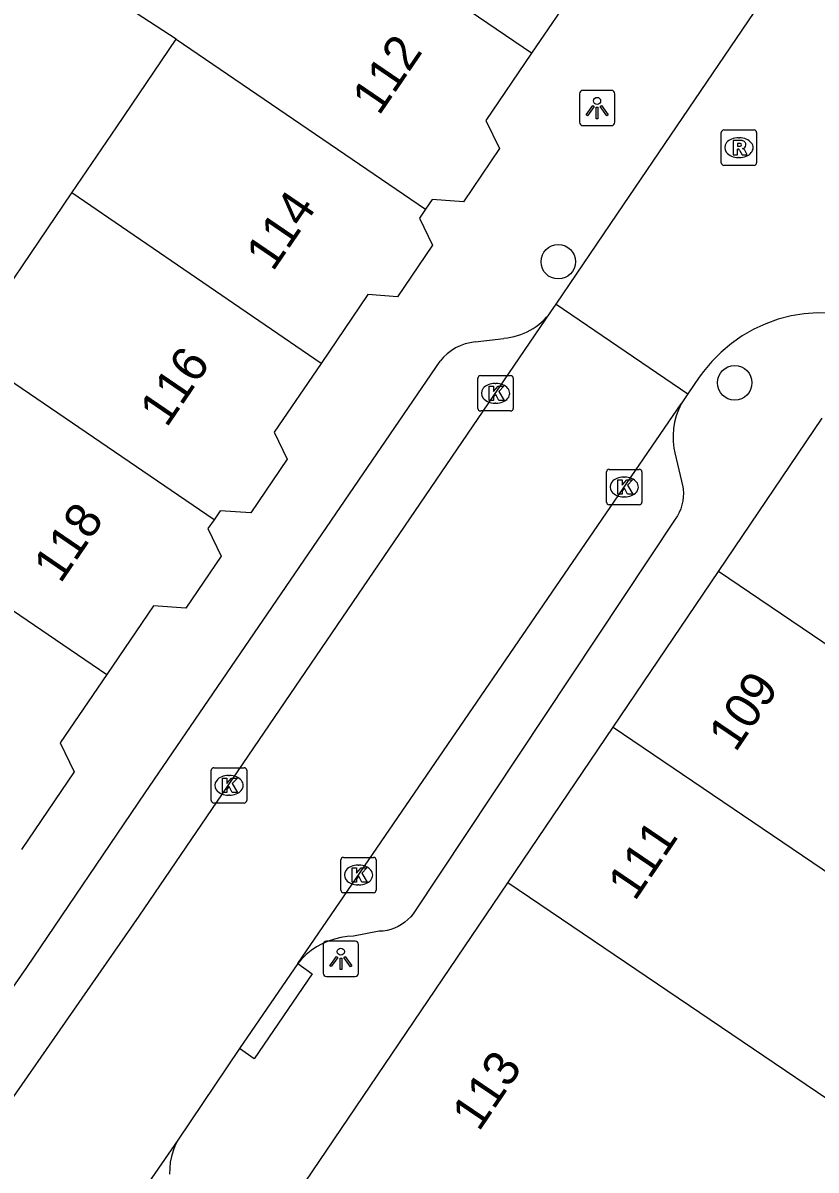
# Model space of a CAD drawing. Extents: x 159280 to 160375, y 384531 to 385872.
# Drawn here: x 159813.38 to 159835.82, y 384810.68 to 384843.12 of the extents above; entities that cross this region are included whole.
import ezdxf

# ---------------------------------------------------------------- set-up
doc = ezdxf.new("R2010")
doc.units = 0
for name, color, linetype in [('IMGEO_Boom', 7, 'Continuous'), ('IMGEO_Kolk', 7, 'Continuous'), ('IMGEO_Lichtpunt', 7, 'Continuous'), ('IMGEO_Pand', 7, 'Continuous'), ('IMGEO_Pand_nummerreeks', 7, 'Continuous'), ('IMGEO_Rijbaan_lokaal_open', 7, 'Continuous'), ('IMGEO_Rioolput', 7, 'Continuous'), ('IMGEO_Voetpad_open', 7, 'Continuous')]:
    doc.layers.add(name, color=color, linetype=linetype)

msp = doc.modelspace()

# ---------------------------------------------------------------- linework, layer by layer
at = {"layer": 'IMGEO_Boom'}
for centre in [(159828.527, 384836.368), (159833.515, 384832.943)]:
    msp.add_circle(centre, 0.489, dxfattribs=at)
at = {"layer": 'IMGEO_Kolk'}
for p, q in [((159826.251, 384832.22), (159826.251, 384833.072)), ((159826.326, 384833.146), (159827.178, 384833.146)), ((159827.252, 384833.072), (159827.252, 384832.22)), ((159826.739, 384832.926), (159826.764, 384832.926)), ((159827.178, 384832.146), (159826.326, 384832.146)), ((159826.762, 384832.366), (159826.737, 384832.366)), ((159829.965, 384830.496), (159830.817, 384830.496)), ((159829.89, 384829.57), (159829.89, 384830.422)), ((159830.378, 384830.276), (159830.403, 384830.276)), ((159830.891, 384830.422), (159830.891, 384829.57)), ((159830.817, 384829.496), (159829.965, 384829.496)), ((159830.401, 384829.716), (159830.376, 384829.716)), ((159818.787, 384822.06), (159819.639, 384822.06)), ((159818.712, 384821.134), (159818.712, 384821.986)), ((159819.2, 384821.84), (159819.225, 384821.84)), ((159819.713, 384821.986), (159819.713, 384821.134)), ((159819.639, 384821.06), (159818.787, 384821.06)), ((159819.223, 384821.28), (159819.198, 384821.28)), ((159822.375, 384818.598), (159822.375, 384819.45)), ((159822.45, 384819.524), (159823.302, 384819.524)), ((159823.376, 384819.45), (159823.376, 384818.598)), ((159822.863, 384819.304), (159822.888, 384819.304)), ((159823.302, 384818.524), (159822.45, 384818.524)), ((159822.886, 384818.744), (159822.861, 384818.744))]:
    msp.add_line(p, q, dxfattribs=at)
for points in [[(159826.251, 384832.22), (159826.251, 384833.072)], [(159826.326, 384833.146), (159827.178, 384833.146)], [(159827.252, 384833.072), (159827.252, 384832.22)], [(159826.572, 384832.846), (159826.695, 384832.846), (159826.695, 384832.695), (159826.825, 384832.846), (159826.989, 384832.846), (159826.843, 384832.695), (159826.996, 384832.446), (159826.844, 384832.446), (159826.759, 384832.61), (159826.695, 384832.543), (159826.695, 384832.446), (159826.572, 384832.446), (159826.572, 384832.846)], [(159827.178, 384832.146), (159826.326, 384832.146)], [(159829.965, 384830.496), (159830.817, 384830.496)], [(159829.89, 384829.57), (159829.89, 384830.422)], [(159830.211, 384830.196), (159830.334, 384830.196), (159830.334, 384830.045), (159830.464, 384830.196), (159830.628, 384830.196), (159830.482, 384830.045), (159830.635, 384829.796), (159830.483, 384829.796), (159830.398, 384829.96), (159830.334, 384829.893), (159830.334, 384829.796), (159830.211, 384829.796), (159830.211, 384830.196)], [(159830.891, 384830.422), (159830.891, 384829.57)], [(159830.817, 384829.496), (159829.965, 384829.496)], [(159818.787, 384822.06), (159819.639, 384822.06)], [(159818.712, 384821.134), (159818.712, 384821.986)], [(159819.033, 384821.76), (159819.156, 384821.76), (159819.156, 384821.609), (159819.286, 384821.76), (159819.45, 384821.76), (159819.304, 384821.609), (159819.457, 384821.36), (159819.305, 384821.36), (159819.22, 384821.524), (159819.156, 384821.457), (159819.156, 384821.36), (159819.033, 384821.36), (159819.033, 384821.76)], [(159819.713, 384821.986), (159819.713, 384821.134)], [(159819.639, 384821.06), (159818.787, 384821.06)], [(159822.375, 384818.598), (159822.375, 384819.45)], [(159822.45, 384819.524), (159823.302, 384819.524)], [(159823.376, 384819.45), (159823.376, 384818.598)], [(159822.696, 384819.224), (159822.819, 384819.224), (159822.819, 384819.073), (159822.949, 384819.224), (159823.113, 384819.224), (159822.967, 384819.073), (159823.12, 384818.824), (159822.968, 384818.824), (159822.883, 384818.988), (159822.819, 384818.921), (159822.819, 384818.824), (159822.696, 384818.824), (159822.696, 384819.224)], [(159823.302, 384818.524), (159822.45, 384818.524)]]:
    msp.add_lwpolyline(points, dxfattribs=at)
for centre, start, end in [((159826.328, 384833.07), 91.552, 178.448), ((159826.328, 384833.07), 91.552, 178.448), ((159827.176, 384833.07), 1.552, 88.448), ((159827.176, 384833.07), 1.552, 88.448), ((159826.328, 384832.222), 181.552, 268.448), ((159826.328, 384832.222), 181.552, 268.448), ((159827.176, 384832.222), 271.552, 358.448), ((159827.176, 384832.222), 271.552, 358.448), ((159829.967, 384830.42), 91.552, 178.448), ((159829.967, 384830.42), 91.552, 178.448), ((159830.815, 384830.42), 1.552, 88.448), ((159830.815, 384830.42), 1.552, 88.448), ((159829.967, 384829.572), 181.552, 268.448), ((159829.967, 384829.572), 181.552, 268.448), ((159830.815, 384829.572), 271.552, 358.448), ((159830.815, 384829.572), 271.552, 358.448), ((159818.789, 384821.984), 91.552, 178.448), ((159818.789, 384821.984), 91.552, 178.448), ((159819.637, 384821.984), 1.552, 88.448), ((159819.637, 384821.984), 1.552, 88.448), ((159818.789, 384821.136), 181.552, 268.448), ((159818.789, 384821.136), 181.552, 268.448), ((159819.637, 384821.136), 271.552, 358.448), ((159819.637, 384821.136), 271.552, 358.448), ((159822.452, 384819.448), 91.552, 178.448), ((159822.452, 384819.448), 91.552, 178.448), ((159823.3, 384819.448), 1.552, 88.448), ((159823.3, 384819.448), 1.552, 88.448), ((159822.452, 384818.6), 181.552, 268.448), ((159822.452, 384818.6), 181.552, 268.448), ((159823.3, 384818.6), 271.552, 358.448), ((159823.3, 384818.6), 271.552, 358.448)]:
    msp.add_arc(centre, 0.0765, start, end, dxfattribs=at)
for centre, major_axis, ratio, start_param, end_param in [((159826.738, 384832.646), (-0.387, 0.002), 0.722429, 4.712389, 7.853982), ((159826.763, 384832.646), (-0.39, 0.002), 0.717154, 1.570796, 4.712389), ((159830.377, 384829.996), (-0.387, 0.002), 0.722429, 4.712389, 7.853982), ((159830.402, 384829.996), (-0.39, 0.002), 0.717154, 1.570796, 4.712389), ((159819.199, 384821.56), (-0.387, 0.002), 0.722429, 4.712389, 7.853982), ((159819.224, 384821.56), (-0.39, 0.002), 0.717154, 1.570796, 4.712389), ((159822.862, 384819.024), (-0.387, 0.002), 0.722429, 4.712389, 7.853982), ((159822.887, 384819.024), (-0.39, 0.002), 0.717154, 1.570796, 4.712389)]:
    msp.add_ellipse(centre, major_axis=major_axis, ratio=ratio, start_param=start_param, end_param=end_param, dxfattribs=at)
at = {"layer": 'IMGEO_Lichtpunt'}
for p, q in [((159830.028, 384841.212), (159829.22, 384841.212)), ((159830.028, 384841.212), (159829.22, 384841.212)), ((159829.126, 384841.117), (159829.126, 384840.31)), ((159829.126, 384841.117), (159829.126, 384840.31)), ((159830.122, 384840.31), (159830.122, 384841.117)), ((159830.122, 384840.31), (159830.122, 384841.117)), ((159829.22, 384840.216), (159830.028, 384840.216)), ((159829.22, 384840.216), (159830.028, 384840.216)), ((159822.779, 384817.155), (159821.971, 384817.155)), ((159822.779, 384817.155), (159821.971, 384817.155)), ((159821.877, 384817.06), (159821.877, 384816.253)), ((159821.877, 384817.06), (159821.877, 384816.253)), ((159822.873, 384816.253), (159822.873, 384817.06)), ((159822.873, 384816.253), (159822.873, 384817.06)), ((159821.971, 384816.159), (159822.779, 384816.159)), ((159821.971, 384816.159), (159822.779, 384816.159))]:
    msp.add_line(p, q, dxfattribs=at)
for points in [[(159829.5, 384840.781), (159829.539, 384840.753), (159829.351, 384840.491), (159829.313, 384840.518), (159829.5, 384840.781)], [(159829.602, 384840.733), (159829.649, 384840.733), (159829.649, 384840.411), (159829.602, 384840.411), (159829.602, 384840.733)], [(159829.712, 384840.753), (159829.75, 384840.78), (159829.937, 384840.518), (159829.898, 384840.49), (159829.712, 384840.753)], [(159822.251, 384816.724), (159822.29, 384816.696), (159822.102, 384816.434), (159822.064, 384816.461), (159822.251, 384816.724)], [(159822.353, 384816.676), (159822.4, 384816.676), (159822.4, 384816.354), (159822.353, 384816.354), (159822.353, 384816.676)], [(159822.463, 384816.696), (159822.501, 384816.723), (159822.688, 384816.461), (159822.649, 384816.433), (159822.463, 384816.696)]]:
    msp.add_lwpolyline(points, dxfattribs=at)
for centre in [(159829.625, 384840.915), (159822.376, 384816.858)]:
    msp.add_circle(centre, 0.0994, dxfattribs=at)
for centre, start, end in [((159829.22, 384841.117), 90, 180), ((159829.22, 384841.117), 90, 180), ((159830.028, 384841.117), 0, 90), ((159830.028, 384841.117), 0, 90), ((159829.22, 384840.31), 180, 270), ((159829.22, 384840.31), 180, 270), ((159830.028, 384840.31), 270, 0), ((159830.028, 384840.31), 270, 360), ((159821.971, 384817.06), 90, 180), ((159821.971, 384817.06), 90, 180), ((159822.779, 384817.06), 0, 90), ((159822.779, 384817.06), 0, 90), ((159821.971, 384816.253), 180, 270), ((159821.971, 384816.253), 180, 270), ((159822.779, 384816.253), 270, 0), ((159822.779, 384816.253), 270, 360)]:
    msp.add_arc(centre, 0.0946, start, end, dxfattribs=at)
at = {"layer": 'IMGEO_Pand'}
for points in [[(159817.721, 384842.656), (159815.488, 384844.12), (159818.514, 384848.563), (159819.214, 384848.087), (159819.8, 384847.688)], [(159827.769, 384842.262), (159819.8, 384847.688)], [(159830.759, 384846.638), (159830.604, 384846.41), (159830.968, 384845.656), (159829.909, 384844.098), (159829.061, 384844.161), (159827.769, 384842.262)], [(159814.767, 384838.312), (159816.039, 384840.183), (159817.721, 384842.656)], [(159817.721, 384842.656), (159824.772, 384837.854)], [(159827.769, 384842.262), (159826.479, 384840.364), (159826.864, 384839.565), (159825.842, 384838.062), (159824.958, 384838.127), (159824.772, 384837.854)], [(159811.746, 384833.869), (159814.767, 384838.312)], [(159821.817, 384833.49), (159814.767, 384838.312)], [(159824.772, 384837.854), (159824.6, 384837.6), (159824.97, 384836.834), (159823.977, 384835.375), (159823.141, 384835.437), (159821.817, 384833.49)], [(159818.79, 384829.072), (159811.746, 384833.869)], [(159821.817, 384833.49), (159820.493, 384831.544), (159820.862, 384830.78), (159819.83, 384829.262), (159818.963, 384829.326), (159818.79, 384829.072)], [(159833.056, 384827.608), (159835.991, 384831.945)], [(159808.752, 384829.467), (159815.757, 384824.697)], [(159818.79, 384829.072), (159818.618, 384828.819), (159818.993, 384828.043), (159817.989, 384826.568), (159817.075, 384826.635), (159815.757, 384824.697)], [(159830.076, 384823.205), (159833.056, 384827.608)], [(159843.81, 384819.977), (159843.972, 384820.217), (159842.819, 384820.998), (159833.056, 384827.608)], [(159815.757, 384824.697), (159814.44, 384822.76), (159814.835, 384821.942), (159813.343, 384819.75)], [(159827.097, 384818.804), (159830.076, 384823.205)], [(159830.076, 384823.205), (159837.688, 384818.053)], [(159821.369, 384810.341), (159827.097, 384818.804)], [(159837.962, 384811.45), (159827.097, 384818.804)]]:
    msp.add_lwpolyline(points, dxfattribs=at)
at = {"layer": 'IMGEO_Rijbaan_lokaal_open'}
for points in [[(159828.468, 384835.167), (159830.196, 384837.707), (159835.764, 384845.918)], [(159828.319, 384834.947), (159828.468, 384835.167)], [(159828.468, 384835.167), (159832.193, 384832.629)], [(159802.782, 384797.857), (159803.636, 384799.074), (159804.503, 384800.369), (159816.673, 384817.863), (159828.319, 384834.947)], [(159837.68, 384834.559), (159837.331, 384834.696), (159836.971, 384834.801), (159836.603, 384834.874), (159836.23, 384834.914), (159835.855, 384834.92), (159835.481, 384834.893), (159835.111, 384834.832), (159834.748, 384834.738), (159834.395, 384834.613), (159834.054, 384834.456), (159833.729, 384834.27), (159833.421, 384834.055), (159833.134, 384833.814), (159832.87, 384833.548), (159832.63, 384833.259), (159832.514, 384833.098), (159832.193, 384832.629)], [(159832.193, 384832.629), (159831.998, 384832.344)], [(159821.159, 384816.52), (159831.998, 384832.344)], [(159821.159, 384816.52), (159819.512, 384814.116)], [(159819.512, 384814.116), (159817.762, 384811.531)], [(159817.762, 384811.531), (159808.223, 384797.717)]]:
    msp.add_lwpolyline(points, dxfattribs=at)
at = {"layer": 'IMGEO_Rioolput'}
for p, q in [((159833.135, 384839.166), (159833.135, 384840.018)), ((159833.21, 384840.092), (159834.062, 384840.092)), ((159833.623, 384839.872), (159833.648, 384839.872)), ((159834.136, 384840.018), (159834.136, 384839.166)), ((159833.646, 384839.312), (159833.621, 384839.312)), ((159834.062, 384839.092), (159833.21, 384839.092))]:
    msp.add_line(p, q, dxfattribs=at)
for points in [[(159833.135, 384839.166), (159833.135, 384840.018)], [(159833.21, 384840.092), (159834.062, 384840.092)], [(159834.136, 384840.018), (159834.136, 384839.166)], [(159833.724, 384839.79), (159833.472, 384839.792), (159833.472, 384839.392)], [(159833.472, 384839.392), (159833.596, 384839.392), (159833.596, 384839.554), (159833.607, 384839.554)], [(159833.65, 384839.711), (159833.596, 384839.711), (159833.596, 384839.63)], [(159833.596, 384839.63), (159833.648, 384839.63)], [(159833.654, 384839.525), (159833.725, 384839.392), (159833.865, 384839.392), (159833.8, 384839.518)], [(159834.062, 384839.092), (159833.21, 384839.092)]]:
    msp.add_lwpolyline(points, dxfattribs=at)
for centre, radius, start, end in [((159833.212, 384840.016), 0.0765, 91.552, 178.448), ((159833.212, 384840.016), 0.0765, 91.552, 178.448), ((159834.06, 384840.016), 0.0765, 1.552, 88.448), ((159834.06, 384840.016), 0.0765, 1.552, 88.448), ((159833.606, 384839.501), 0.0533, 26.0293, 88.6989), ((159833.632, 384839.819), 0.19, 274.7715, 282.9687), ((159833.656, 384839.615), 0.0964, 77.0061, 93.1865), ((159833.67, 384839.672), 0.0378, 276.6634, 79.6772), ((159833.723, 384839.68), 0.109, 350.3612, 89.416), ((159833.721, 384839.68), 0.112, 277.5842, 350.9817), ((159833.705, 384839.465), 0.108, 29.5134, 73.7905), ((159833.212, 384839.168), 0.0765, 181.552, 268.448), ((159833.212, 384839.168), 0.0765, 181.552, 268.448), ((159834.06, 384839.168), 0.0765, 271.552, 358.448), ((159834.06, 384839.168), 0.0765, 271.552, 358.448)]:
    msp.add_arc(centre, radius, start, end, dxfattribs=at)
for centre, major_axis, ratio, start_param, end_param in [((159833.622, 384839.592), (-0.387, 0.002), 0.722429, 4.712389, 7.853982), ((159833.647, 384839.592), (-0.39, 0.002), 0.717154, 1.570796, 4.712389)]:
    msp.add_ellipse(centre, major_axis=major_axis, ratio=ratio, start_param=start_param, end_param=end_param, dxfattribs=at)
at = {"layer": 'IMGEO_Voetpad_open'}
for points in [[(159826.176, 384834.1), (159826.988, 384834.2)], [(159811.301, 384813.266), (159813.493, 384816.408), (159816.841, 384821.345), (159825.181, 384833.553)], [(159831.998, 384832.344), (159831.922, 384832.178), (159831.86, 384832.005), (159831.815, 384831.828), (159831.785, 384831.647), (159831.772, 384831.464), (159831.775, 384831.281), (159831.795, 384831.099), (159831.82, 384830.963), (159832.049, 384830.001), (159832.057, 384829.938), (159832.063, 384829.825), (159832.06, 384829.713), (159832.046, 384829.601), (159832.022, 384829.491), (159831.989, 384829.383), (159831.946, 384829.279), (159831.894, 384829.179), (159831.833, 384829.084), (159824.443, 384817.956), (159824.423, 384817.93), (159824.352, 384817.843), (159824.273, 384817.764), (159824.187, 384817.692), (159824.095, 384817.628), (159823.998, 384817.572), (159823.896, 384817.525), (159823.791, 384817.488), (159823.682, 384817.46), (159823.572, 384817.442), (159823.46, 384817.434), (159822.738, 384817.297), (159822.555, 384817.286), (159822.373, 384817.259), (159822.194, 384817.215), (159822.02, 384817.156), (159821.852, 384817.082), (159821.692, 384816.992), (159821.54, 384816.889), (159821.397, 384816.773), (159821.266, 384816.644), (159821.159, 384816.52)], [(159821.159, 384816.52), (159821.565, 384816.23), (159819.92, 384813.828), (159819.512, 384814.116)], [(159817.762, 384811.531), (159817.689, 384811.382), (159817.629, 384811.226), (159817.583, 384811.066), (159817.552, 384810.903), (159817.536, 384810.737), (159817.534, 384810.571)]]:
    msp.add_lwpolyline(points, dxfattribs=at)
for centre, radius, start, end in [((159826.82, 384836.059), 1.866, 275.1641, 323.441), ((159826.322, 384832.656), 1.451, 95.7652, 141.8343)]:
    msp.add_arc(centre, radius, start, end, dxfattribs=at)

# ---------------------------------------------------------------- texts
at = {"layer": 'IMGEO_Pand_nummerreeks'}
for s, rotation, p in [('112', 55.7373, (159823.455, 384840.471)), ('114', 55.7373, (159820.452, 384836.063)), ('116', 55.7373, (159817.448, 384831.652)), ('118', 55.7373, (159814.444, 384827.242)), ('109', 55.9092, (159833.539, 384822.47)), ('111', 55.9092, (159830.69, 384818.259)), ('113', 55.9092, (159826.279, 384811.744))]:
    msp.add_text(s, height=1, rotation=rotation, dxfattribs=at).set_placement(p)

doc.saveas('drawing.dxf')
